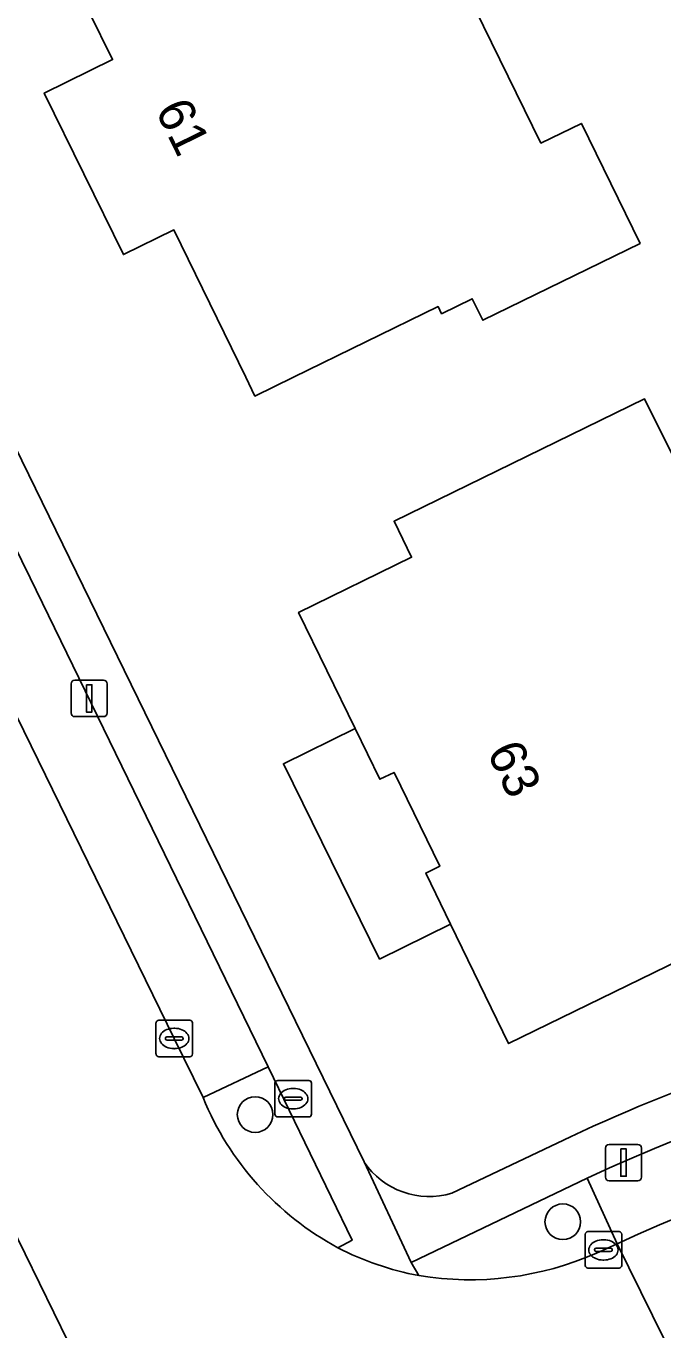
# Model space of a CAD drawing. Extents: x 160455 to 162082, y 388339 to 389736.
# Drawn here: x 160712.61 to 160730.08, y 389223.86 to 389259.63 of the extents above; entities that cross this region are included whole.
import ezdxf

# ---------------------------------------------------------------- set-up
doc = ezdxf.new("R2010")
doc.units = 0
for name, color, linetype in [('IMGEO_Boom', 7, 'Continuous'), ('IMGEO_Brandkraan', 7, 'Continuous'), ('IMGEO_Erf', 7, 'Continuous'), ('IMGEO_Groenvoorziening', 7, 'Continuous'), ('IMGEO_Kolk', 7, 'Continuous'), ('IMGEO_Lichtmast', 7, 'Continuous'), ('IMGEO_Pand', 7, 'Continuous'), ('IMGEO_Pand_nummerreeks', 7, 'Continuous'), ('IMGEO_Pand_overbouw', 7, 'Continuous'), ('IMGEO_Parkeervlak_open', 7, 'Continuous'), ('IMGEO_Rijbaan_lokaal_gesloten', 7, 'Continuous'), ('IMGEO_Voetpad_open', 7, 'Continuous')]:
    doc.layers.add(name, color=color, linetype=linetype)

msp = doc.modelspace()

# ---------------------------------------------------------------- linework, layer by layer
at = {"layer": 'IMGEO_Boom'}
for centre in [(160718.898, 389229.77), (160727.337, 389226.829)]:
    msp.add_circle(centre, 0.489, dxfattribs=at)
at = {"layer": 'IMGEO_Brandkraan'}
for p, q in [((160719.442, 389229.779), (160719.442, 389230.631)), ((160719.517, 389230.705), (160720.369, 389230.705)), ((160720.443, 389230.631), (160720.443, 389229.779)), ((160719.744, 389230.248), (160720.142, 389230.248)), ((160719.93, 389230.485), (160719.955, 389230.485)), ((160719.701, 389230.199), (160719.701, 389230.211)), ((160720.139, 389230.162), (160719.741, 389230.162)), ((160719.953, 389229.925), (160719.928, 389229.925)), ((160720.185, 389230.211), (160720.185, 389230.199)), ((160720.369, 389229.705), (160719.517, 389229.705))]:
    msp.add_line(p, q, dxfattribs=at)
for points in [[(160719.442, 389229.779), (160719.442, 389230.631)], [(160719.517, 389230.705), (160720.369, 389230.705)], [(160720.443, 389230.631), (160720.443, 389229.779)], [(160720.369, 389229.705), (160719.517, 389229.705)]]:
    msp.add_lwpolyline(points, dxfattribs=at)
for centre, radius, start, end in [((160719.519, 389230.629), 0.0765, 91.552, 178.448), ((160719.519, 389230.629), 0.0765, 91.552, 178.448), ((160720.367, 389230.629), 0.0765, 1.552, 88.448), ((160720.367, 389230.629), 0.0765, 1.552, 88.448), ((160719.741, 389230.208), 0.0403, 85.8775, 175.7526), ((160720.146, 389230.21), 0.0386, 1.7309, 96.639), ((160719.738, 389230.198), 0.0366, 178.938, 274.7102), ((160720.142, 389230.205), 0.043, 264.8664, 352.4533), ((160719.519, 389229.781), 0.0765, 181.552, 268.448), ((160719.519, 389229.781), 0.0765, 181.552, 268.448), ((160720.367, 389229.781), 0.0765, 271.552, 358.448), ((160720.367, 389229.781), 0.0765, 271.552, 358.448)]:
    msp.add_arc(centre, radius, start, end, dxfattribs=at)
for centre, major_axis, ratio, start_param, end_param in [((160719.929, 389230.205), (-0.387, 0.002), 0.722429, 4.712389, 7.853982), ((160719.954, 389230.205), (-0.39, 0.002), 0.717154, 1.570796, 4.712389)]:
    msp.add_ellipse(centre, major_axis=major_axis, ratio=ratio, start_param=start_param, end_param=end_param, dxfattribs=at)
at = {"layer": 'IMGEO_Erf'}
for points in [[(160686.096, 389301.609), (160711.374, 389250), (160713.804, 389245.039), (160721.884, 389228.469)], [(160735.267, 389236.313), (160725.852, 389231.717), (160724.258, 389234.993), (160723.576, 389236.393), (160723.963, 389236.581), (160722.708, 389239.159), (160722.322, 389238.97), (160721.642, 389240.363), (160720.089, 389243.546), (160723.189, 389245.059), (160722.707, 389246.047), (160729.582, 389249.402), (160731.853, 389244.845)], [(160724.294, 389227.616), (160727.549, 389229.16)]]:
    msp.add_lwpolyline(points, dxfattribs=at)
msp.add_lwpolyline([(160726.736, 389256.423), (160727.846, 389256.964), (160729.456, 389253.671), (160725.141, 389251.562), (160724.852, 389252.152), (160724.011, 389251.741), (160723.914, 389251.938), (160719.95, 389250), (160718.892, 389249.483), (160718.64, 389250), (160716.671, 389254.041), (160715.284, 389253.365), (160713.111, 389257.792), (160714.988, 389258.712), (160713.691, 389261.358), (160718.18, 389263.561), (160722.267, 389265.566), (160723.813, 389262.403)], close=True, dxfattribs=at)
for centre, radius, start, end in [((160746.889, 389188.064), 45.42, 87.5256, 115.2019), ((160723.669, 389229.68), 2.157, 214.1673, 286.8507)]:
    msp.add_arc(centre, radius, start, end, dxfattribs=at)
at = {"layer": 'IMGEO_Groenvoorziening'}
for points in [[(160721.165, 389226.118), (160721.555, 389226.323), (160719.256, 389231.076), (160717.471, 389230.235)], [(160728.261, 389225.971), (160728.543, 389226.097), (160728.824, 389226.222), (160728.007, 389228.024), (160723.18, 389225.716), (160723.388, 389225.353)]]:
    msp.add_lwpolyline(points, dxfattribs=at)
for centre, radius, start, end in [((160725.055, 389233.324), 8.189, 202.161, 241.6394), ((160724.793, 389233.797), 8.56, 260.5549, 293.9005)]:
    msp.add_arc(centre, radius, start, end, dxfattribs=at)
at = {"layer": 'IMGEO_Kolk'}
for p, q in [((160716.178, 389231.432), (160716.178, 389232.284)), ((160716.253, 389232.358), (160717.105, 389232.358)), ((160716.666, 389232.138), (160716.691, 389232.138)), ((160717.179, 389232.284), (160717.179, 389231.432)), ((160716.437, 389231.852), (160716.437, 389231.864)), ((160716.875, 389231.815), (160716.477, 389231.815)), ((160716.48, 389231.901), (160716.878, 389231.901)), ((160716.921, 389231.864), (160716.921, 389231.852)), ((160717.105, 389231.358), (160716.253, 389231.358)), ((160716.689, 389231.578), (160716.664, 389231.578)), ((160727.952, 389225.632), (160727.952, 389226.484)), ((160728.027, 389226.558), (160728.879, 389226.558)), ((160728.44, 389226.338), (160728.465, 389226.338)), ((160728.953, 389226.484), (160728.953, 389225.632)), ((160728.211, 389226.052), (160728.211, 389226.064)), ((160728.649, 389226.015), (160728.251, 389226.015)), ((160728.254, 389226.101), (160728.652, 389226.101)), ((160728.695, 389226.064), (160728.695, 389226.052)), ((160728.463, 389225.778), (160728.438, 389225.778)), ((160728.879, 389225.558), (160728.027, 389225.558))]:
    msp.add_line(p, q, dxfattribs=at)
for points in [[(160716.178, 389231.432), (160716.178, 389232.284)], [(160716.253, 389232.358), (160717.105, 389232.358)], [(160717.179, 389232.284), (160717.179, 389231.432)], [(160717.105, 389231.358), (160716.253, 389231.358)], [(160727.952, 389225.632), (160727.952, 389226.484)], [(160728.027, 389226.558), (160728.879, 389226.558)], [(160728.953, 389226.484), (160728.953, 389225.632)], [(160728.879, 389225.558), (160728.027, 389225.558)]]:
    msp.add_lwpolyline(points, dxfattribs=at)
for centre, radius, start, end in [((160716.255, 389232.282), 0.0765, 91.552, 178.448), ((160716.255, 389232.282), 0.0765, 91.552, 178.448), ((160717.103, 389232.282), 0.0765, 1.552, 88.448), ((160717.103, 389232.282), 0.0765, 1.552, 88.448), ((160716.477, 389231.861), 0.0403, 85.8775, 175.7526), ((160716.474, 389231.851), 0.0366, 178.938, 274.7102), ((160716.878, 389231.858), 0.043, 264.8664, 352.4533), ((160716.882, 389231.863), 0.0386, 1.7309, 96.639), ((160716.255, 389231.434), 0.0765, 181.552, 268.448), ((160716.255, 389231.434), 0.0765, 181.552, 268.448), ((160717.103, 389231.434), 0.0765, 271.552, 358.448), ((160717.103, 389231.434), 0.0765, 271.552, 358.448), ((160728.029, 389226.482), 0.0765, 91.552, 178.448), ((160728.029, 389226.482), 0.0765, 91.552, 178.448), ((160728.877, 389226.482), 0.0765, 1.552, 88.448), ((160728.877, 389226.482), 0.0765, 1.552, 88.448), ((160728.251, 389226.061), 0.0403, 85.8775, 175.7526), ((160728.248, 389226.051), 0.0366, 178.938, 274.7102), ((160728.652, 389226.058), 0.043, 264.8664, 352.4533), ((160728.656, 389226.063), 0.0386, 1.7309, 96.639), ((160728.029, 389225.634), 0.0765, 181.552, 268.448), ((160728.029, 389225.634), 0.0765, 181.552, 268.448), ((160728.877, 389225.634), 0.0765, 271.552, 358.448), ((160728.877, 389225.634), 0.0765, 271.552, 358.448)]:
    msp.add_arc(centre, radius, start, end, dxfattribs=at)
for centre, major_axis, ratio, start_param, end_param in [((160716.665, 389231.858), (-0.387, 0.002), 0.722429, 4.712389, 7.853982), ((160716.69, 389231.858), (-0.39, 0.002), 0.717154, 1.570796, 4.712389), ((160728.439, 389226.058), (-0.387, 0.002), 0.722429, 4.712389, 7.853982), ((160728.464, 389226.058), (-0.39, 0.002), 0.717154, 1.570796, 4.712389)]:
    msp.add_ellipse(centre, major_axis=major_axis, ratio=ratio, start_param=start_param, end_param=end_param, dxfattribs=at)
at = {"layer": 'IMGEO_Lichtmast'}
for p, q in [((160713.849, 389240.787), (160713.849, 389241.587)), ((160713.849, 389241.587), (160713.849, 389240.787)), ((160713.949, 389241.687), (160714.739, 389241.687)), ((160714.739, 389241.687), (160713.949, 389241.687)), ((160714.839, 389241.587), (160714.839, 389240.787)), ((160714.839, 389240.787), (160714.839, 389241.587)), ((160714.739, 389240.687), (160713.949, 389240.687)), ((160713.949, 389240.687), (160714.739, 389240.687)), ((160728.506, 389228.052), (160728.506, 389228.852)), ((160728.506, 389228.852), (160728.506, 389228.052)), ((160728.606, 389228.952), (160729.396, 389228.952)), ((160729.396, 389228.952), (160728.606, 389228.952)), ((160729.496, 389228.852), (160729.496, 389228.052)), ((160729.496, 389228.052), (160729.496, 389228.852)), ((160729.396, 389227.952), (160728.606, 389227.952)), ((160728.606, 389227.952), (160729.396, 389227.952))]:
    msp.add_line(p, q, dxfattribs=at)
for points in [[(160714.269, 389241.562), (160714.419, 389241.562), (160714.419, 389240.812), (160714.269, 389240.812), (160714.269, 389241.562)], [(160728.926, 389228.827), (160729.076, 389228.827), (160729.076, 389228.077), (160728.926, 389228.077), (160728.926, 389228.827)]]:
    msp.add_lwpolyline(points, dxfattribs=at)
for centre, start, end in [((160713.949, 389241.587), 90, 180), ((160713.949, 389241.587), 90, 180), ((160714.739, 389241.587), 0, 90), ((160714.739, 389241.587), 360, 90), ((160713.949, 389240.787), 180, 270), ((160713.949, 389240.787), 180, 270), ((160714.739, 389240.787), 270, 0), ((160714.739, 389240.787), 270, 0), ((160728.606, 389228.852), 90, 180), ((160728.606, 389228.852), 90, 180), ((160729.396, 389228.852), 0, 90), ((160729.396, 389228.852), 360, 90), ((160728.606, 389228.052), 180, 270), ((160728.606, 389228.052), 180, 270), ((160729.396, 389228.052), 270, 0), ((160729.396, 389228.052), 270, 0)]:
    msp.add_arc(centre, 0.1, start, end, dxfattribs=at)
at = {"layer": 'IMGEO_Pand'}
msp.add_lwpolyline([(160727.846, 389256.964), (160726.736, 389256.423), (160723.813, 389262.403), (160722.267, 389265.566), (160718.18, 389263.561), (160713.691, 389261.358), (160714.988, 389258.712), (160713.111, 389257.792), (160715.284, 389253.365), (160716.671, 389254.041), (160718.64, 389250), (160718.892, 389249.483), (160719.95, 389250), (160723.914, 389251.938), (160724.011, 389251.741), (160724.852, 389252.152), (160725.141, 389251.562), (160729.456, 389253.671)], close=True, dxfattribs=at)
msp.add_lwpolyline([(160731.853, 389244.845), (160729.582, 389249.402), (160722.707, 389246.047), (160723.189, 389245.059), (160720.089, 389243.546), (160721.642, 389240.363), (160722.322, 389238.97), (160722.708, 389239.159), (160723.963, 389236.581), (160723.576, 389236.393), (160724.258, 389234.993), (160725.852, 389231.717), (160735.267, 389236.313)], dxfattribs=at)
at = {"layer": 'IMGEO_Pand_overbouw'}
msp.add_lwpolyline([(160721.642, 389240.363), (160719.673, 389239.394), (160722.31, 389234.034), (160724.258, 389234.993), (160723.576, 389236.393), (160723.963, 389236.581), (160722.708, 389239.159), (160722.322, 389238.97)], close=True, dxfattribs=at)
at = {"layer": 'IMGEO_Parkeervlak_open'}
for points in [[(160705.836, 389253.982), (160707.788, 389250), (160708.634, 389248.273), (160710.779, 389243.912), (160716.679, 389231.859), (160717.471, 389230.235), (160719.256, 389231.076), (160712.728, 389244.494), (160710.023, 389250), (160707.63, 389254.87)], [(160717.659, 389215.67), (160716.62, 389217.721), (160715.736, 389219.515), (160711.793, 389227.56), (160711.122, 389228.929), (160710.687, 389229.8), (160708.873, 389228.93), (160709.963, 389226.698), (160713.671, 389219.105), (160714.472, 389217.471), (160715.852, 389214.779)]]:
    msp.add_lwpolyline(points, close=True, dxfattribs=at)
msp.add_lwpolyline([(160728.007, 389228.024), (160728.824, 389226.222)], dxfattribs=at)
for centre, radius, start, end in [((160746.931, 389187.789), 44.463, 87.5686, 115.1889), ((160746.987, 389187.295), 42.956, 87.7537, 115.0138)]:
    msp.add_arc(centre, radius, start, end, dxfattribs=at)
at = {"layer": 'IMGEO_Rijbaan_lokaal_gesloten'}
for points in [[(160717.471, 389230.235), (160716.679, 389231.859), (160710.779, 389243.912), (160708.634, 389248.273), (160707.788, 389250), (160705.836, 389253.982), (160704.287, 389257.113), (160699.613, 389266.641)], [(160694.182, 389263.505), (160700.808, 389250), (160701.053, 389249.503), (160702.586, 389246.394), (160703.001, 389245.527), (160709.167, 389232.934), (160710.687, 389229.8), (160711.122, 389228.929), (160711.793, 389227.56), (160715.736, 389219.515), (160716.62, 389217.721), (160717.659, 389215.67), (160719.23, 389212.583), (160727.396, 389210.314)], [(160730.344, 389220.434), (160730.727, 389220.648), (160731.416, 389220.976), (160728.824, 389226.222), (160728.543, 389226.097), (160728.261, 389225.971)], [(160728.824, 389226.222), (160731.416, 389220.976)]]:
    msp.add_lwpolyline(points, dxfattribs=at)
for centre, radius, start, end in [((160746.987, 389187.295), 42.956, 87.7537, 115.0138), ((160725.055, 389233.324), 8.189, 202.161, 241.6394), ((160724.838, 389233.179), 7.959, 242.5168, 259.5035), ((160724.793, 389233.797), 8.56, 260.5549, 293.9005)]:
    msp.add_arc(centre, radius, start, end, dxfattribs=at)
at = {"layer": 'IMGEO_Voetpad_open'}
for points in [[(160687.141, 389304.262), (160687.058, 389304.227), (160684.17, 389302.827), (160686.288, 389298.492), (160688.971, 389293.025), (160690.482, 389289.918), (160692.079, 389286.689), (160693.607, 389283.567), (160699.11, 389272.221), (160700.637, 389269.113), (160706.1, 389257.995), (160707.63, 389254.87), (160710.023, 389250), (160712.728, 389244.494), (160719.256, 389231.076), (160721.555, 389226.323), (160721.165, 389226.118)], [(160723.388, 389225.353), (160723.18, 389225.716), (160721.884, 389228.469), (160713.804, 389245.039), (160711.374, 389250), (160686.096, 389301.609)], [(160727.549, 389229.16), (160724.294, 389227.616)], [(160721.884, 389228.469), (160723.18, 389225.716), (160728.007, 389228.024)]]:
    msp.add_lwpolyline(points, dxfattribs=at)
for centre, radius, start, end in [((160746.889, 389188.064), 45.42, 87.5256, 115.2019), ((160746.931, 389187.789), 44.463, 87.5686, 115.1889), ((160723.669, 389229.68), 2.157, 214.1673, 286.8507), ((160724.838, 389233.179), 7.959, 242.5168, 259.5035)]:
    msp.add_arc(centre, radius, start, end, dxfattribs=at)

# ---------------------------------------------------------------- texts
at = {"layer": 'IMGEO_Pand_nummerreeks'}
for s, rotation, p in [('61', 296.1439, (160716.146, 389257.329)), ('63', 295.9573, (160725.24, 389239.715))]:
    msp.add_text(s, height=1, rotation=rotation, dxfattribs=at).set_placement(p)

doc.saveas('drawing.dxf')
